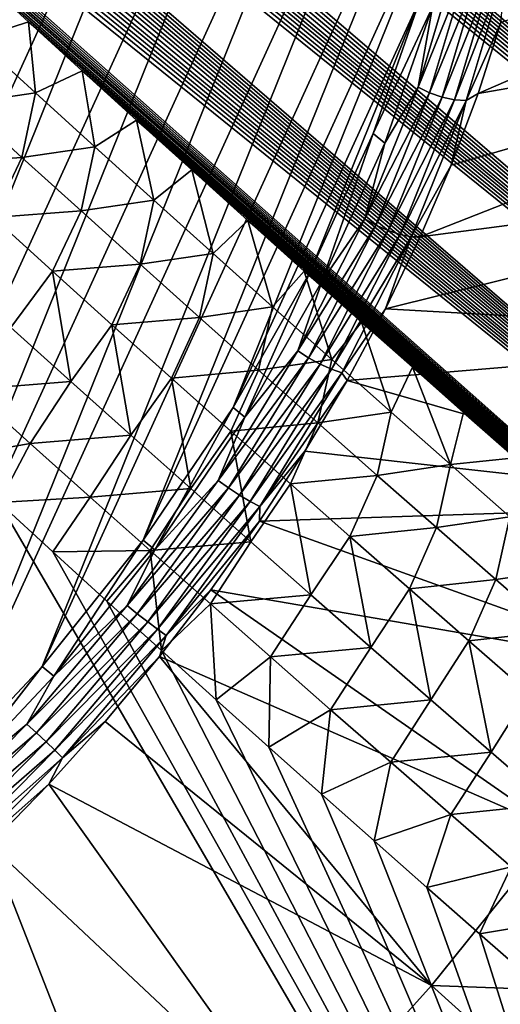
# Model space of a CAD drawing. Header units: metres. Extents: x -82 to 82, y -464 to 32.
# Tile 339 of 409: x 68.52 to 70.55, y -47.12 to -42.97. Entities that reach past the tile are written whole.
import ezdxf

# ---------------------------------------------------------------- set-up
doc = ezdxf.new("R2010")
doc.units = ezdxf.units.M
doc.layers.add('solid_K244121000C07', color=7, linetype='CONTINUOUS')

msp = doc.modelspace()

# ---------------------------------------------------------------- linework, layer by layer
at = {"layer": 'solid_K244121000C07'}
for points in [[(75.893082, -43.290283, 51.243107), (54.431683, -25.493837, 33.27335), (54.344845, -25.179045, 33.243347)], [(76.155716, -42.749752, 51.606133), (75.893082, -43.290283, 51.243107), (54.344845, -25.179045, 33.243347)], [(75.893082, -43.290283, 51.243107), (54.540474, -25.832607, 33.316551), (54.431683, -25.493837, 33.27335)], [(75.893082, -43.290283, 51.243107), (54.603817, -26.011362, 33.343613), (54.540474, -25.832607, 33.316551)], [(75.893082, -43.290283, 51.243107), (54.673233, -26.196379, 33.374352), (54.603817, -26.011362, 33.343613)], [(75.63253, -43.815937, 50.846352), (54.748951, -26.387796, 33.408916), (54.673233, -26.196379, 33.374352)], [(75.893082, -43.290283, 51.243107), (75.63253, -43.815937, 50.846352), (54.673233, -26.196379, 33.374352)], [(75.63253, -43.815937, 50.846352), (54.831688, -26.586067, 33.447887), (54.748951, -26.387796, 33.408916)], [(75.63253, -43.815937, 50.846352), (54.921238, -26.791021, 33.491043), (54.831688, -26.586067, 33.447887)], [(75.63253, -43.815937, 50.846352), (55.017956, -27.002884, 33.538647), (54.921238, -26.791021, 33.491043)], [(75.63253, -43.815937, 50.846352), (55.122536, -27.222128, 33.591248), (55.017956, -27.002884, 33.538647)], [(75.63253, -43.815937, 50.846352), (55.234684, -27.448511, 33.648548), (55.122536, -27.222128, 33.591248)], [(75.374138, -44.326073, 50.415592), (55.354923, -27.682375, 33.71096), (55.234684, -27.448511, 33.648548)], [(75.63253, -43.815937, 50.846352), (75.374138, -44.326073, 50.415592), (55.234684, -27.448511, 33.648548)], [(75.374138, -44.326073, 50.415592), (55.483955, -27.924187, 33.779049), (55.354923, -27.682375, 33.71096)], [(75.374138, -44.326073, 50.415592), (55.621407, -28.173651, 33.852444), (55.483955, -27.924187, 33.779049)], [(75.374138, -44.326073, 50.415592), (55.76799, -28.431238, 33.931725), (55.621407, -28.173651, 33.852444)], [(75.374138, -44.326073, 50.415592), (55.924381, -28.697403, 34.017433), (55.76799, -28.431238, 33.931725)], [(75.117981, -44.819965, 49.950474), (56.090172, -28.971819, 34.109173), (55.924381, -28.697403, 34.017433)], [(75.374138, -44.326073, 50.415592), (75.117981, -44.819965, 49.950474), (55.924381, -28.697403, 34.017433)], [(75.117981, -44.819965, 49.950474), (56.266266, -29.255098, 34.207695), (56.090172, -28.971819, 34.109173)], [(75.117981, -44.819965, 49.950474), (56.45327, -29.547647, 34.313488), (56.266266, -29.255098, 34.207695)], [(75.117981, -44.819965, 49.950474), (56.583717, -29.747612, 34.387787), (56.45327, -29.547647, 34.313488)], [(75.117981, -44.819965, 49.950474), (56.719151, -29.951763, 34.465408), (56.583717, -29.747612, 34.387787)], [(74.864128, -45.296799, 49.450588), (56.85994, -30.160349, 34.546673), (56.719151, -29.951763, 34.465408)], [(75.117981, -44.819965, 49.950474), (74.864128, -45.296799, 49.450588), (56.719151, -29.951763, 34.465408)], [(74.864128, -45.296799, 49.450588), (57.006207, -30.373449, 34.631668), (56.85994, -30.160349, 34.546673)], [(74.864128, -45.296799, 49.450588), (57.157547, -30.590773, 34.720032), (57.006207, -30.373449, 34.631668)], [(74.864128, -45.296799, 49.450588), (57.314312, -30.812551, 34.812065), (57.157547, -30.590773, 34.720032)], [(74.864128, -45.296799, 49.450588), (57.476933, -31.039059, 34.90815), (57.314312, -30.812551, 34.812065)], [(74.864128, -45.296799, 49.450588), (57.64576, -31.270523, 35.008583), (57.476933, -31.039059, 34.90815)], [(74.864128, -45.296799, 49.450588), (57.820301, -31.506617, 35.112915), (57.64576, -31.270523, 35.008583)], [(74.864128, -45.296799, 49.450588), (58.000751, -31.747454, 35.221321), (57.820301, -31.506617, 35.112915)], [(74.61261, -45.755661, 48.915398), (58.187603, -31.993336, 35.334232), (58.000751, -31.747454, 35.221321)], [(74.864128, -45.296799, 49.450588), (74.61261, -45.755661, 48.915398), (58.000751, -31.747454, 35.221321)], [(74.61261, -45.755661, 48.915398), (58.38134, -32.244572, 35.452095), (58.187603, -31.993336, 35.334232)], [(74.61261, -45.755661, 48.915398), (58.581703, -32.500996, 35.574661), (58.38134, -32.244572, 35.452095)], [(74.61261, -45.755661, 48.915398), (58.788502, -32.762474, 35.70174), (58.581703, -32.500996, 35.574661)], [(74.61261, -45.755661, 48.915398), (59.002293, -33.029343, 35.833858), (58.788502, -32.762474, 35.70174)], [(74.61261, -45.755661, 48.915398), (59.167568, -33.233238, 35.936569), (59.002293, -33.029343, 35.833858)], [(74.61261, -45.755661, 48.915398), (59.337303, -33.440483, 36.04261), (59.167568, -33.233238, 35.936569)], [(74.363457, -46.195442, 48.344372), (59.511089, -33.650829, 36.151581), (59.337303, -33.440483, 36.04261)], [(74.61261, -45.755661, 48.915398), (74.363457, -46.195442, 48.344372), (59.337303, -33.440483, 36.04261)], [(74.363457, -46.195442, 48.344372), (59.6889, -33.864262, 36.263462), (59.511089, -33.650829, 36.151581)], [(74.363457, -46.195442, 48.344372), (59.871014, -34.08094, 36.378517), (59.6889, -33.864262, 36.263462)], [(74.363457, -46.195442, 48.344372), (60.057705, -34.301014, 36.497017), (59.871014, -34.08094, 36.378517)], [(74.363457, -46.195442, 48.344372), (60.249256, -34.524651, 36.619232), (60.057705, -34.301014, 36.497017)], [(74.363457, -46.195442, 48.344372), (60.445824, -34.751938, 36.745319), (60.249256, -34.524651, 36.619232)], [(74.363457, -46.195442, 48.344372), (60.646835, -34.982563, 36.874714), (60.445824, -34.751938, 36.745319)], [(74.363457, -46.195442, 48.344372), (60.852448, -35.216599, 37.007572), (60.646835, -34.982563, 36.874714)], [(74.363457, -46.195442, 48.344372), (61.062981, -35.454224, 37.144215), (60.852448, -35.216599, 37.007572)], [(74.116722, -46.614929, 47.737007), (61.278767, -35.695614, 37.284981), (61.062981, -35.454224, 37.144215)], [(74.363457, -46.195442, 48.344372), (74.116722, -46.614929, 47.737007), (61.062981, -35.454224, 37.144215)], [(74.116722, -46.614929, 47.737007), (61.500126, -35.940948, 37.430199), (61.278767, -35.695614, 37.284981)], [(74.116722, -46.614929, 47.737007), (61.727085, -36.190247, 37.579891), (61.500126, -35.940948, 37.430199)], [(74.116722, -46.614929, 47.737007), (61.959007, -36.44318, 37.73341), (61.727085, -36.190247, 37.579891)], [(74.116722, -46.614929, 47.737007), (62.196205, -36.699898, 37.89109), (61.959007, -36.44318, 37.73341)], [(74.116722, -46.614929, 47.737007), (62.390022, -36.908131, 38.020504), (62.196205, -36.699898, 37.89109)], [(74.116722, -46.614929, 47.737007), (62.587662, -37.119011, 38.153049), (62.390022, -36.908131, 38.020504)], [(74.116722, -46.614929, 47.737007), (62.789322, -37.332638, 38.28894), (62.587662, -37.119011, 38.153049)], [(74.116722, -46.614929, 47.737007), (62.99519, -37.54911, 38.428383), (62.789322, -37.332638, 38.28894)], [(74.116722, -46.614929, 47.737007), (63.204826, -37.768223, 38.570911), (62.99519, -37.54911, 38.428383)], [(74.116722, -46.614929, 47.737007), (63.418053, -37.989883, 38.716331), (63.204826, -37.768223, 38.570911)], [(73.872482, -47.012737, 47.092846), (63.635109, -38.214211, 38.864922), (63.418053, -37.989883, 38.716331)], [(74.116722, -46.614929, 47.737007), (73.872482, -47.012737, 47.092846), (63.418053, -37.989883, 38.716331)], [(73.872482, -47.012737, 47.092846), (63.856247, -38.441315, 39.016949), (63.635109, -38.214211, 38.864922)], [(73.872482, -47.012737, 47.092846), (64.081703, -38.671318, 39.17268), (63.856247, -38.441315, 39.016949)], [(73.872482, -47.012737, 47.092846), (64.311729, -38.904339, 39.33239), (64.081703, -38.671318, 39.17268)], [(73.872482, -47.012737, 47.092846), (64.54657, -39.140488, 39.496353), (64.311729, -38.904339, 39.33239)], [(73.872482, -47.012737, 47.092846), (64.78595, -39.379677, 39.664276), (64.54657, -39.140488, 39.496353)], [(73.872482, -47.012737, 47.092846), (65.029388, -39.621685, 39.835613), (64.78595, -39.379677, 39.664276)], [(73.872482, -47.012737, 47.092846), (65.277161, -39.866631, 40.010689), (65.029388, -39.621685, 39.835613)], [(73.872482, -47.012737, 47.092846), (65.529533, -40.114613, 40.189838), (65.277161, -39.866631, 40.010689)], [(69.642059, -39.839485, 70.52314), (66.077362, -47.637127, 67.264801), (66.608124, -47.370235, 66.929138)], [(68.694794, -41.181496, 70.327507), (66.077362, -47.637127, 67.264801), (69.642059, -39.839485, 70.52314)], [(69.642059, -39.839485, 70.52314), (66.608124, -47.370235, 66.929138), (69.92881, -40.106377, 69.964424)], [(73.872482, -47.012737, 47.092846), (65.743576, -40.323666, 40.342487), (65.529533, -40.114613, 40.189838)], [(69.92881, -40.106377, 69.964424), (66.608124, -47.370235, 66.929138), (67.137222, -47.035675, 66.657425)], [(69.92881, -40.106377, 69.964424), (67.137222, -47.035675, 66.657425), (70.152008, -40.440933, 69.413109)], [(73.872482, -47.012737, 47.092846), (65.961174, -40.534977, 40.498394), (65.743576, -40.323666, 40.342487)], [(70.152008, -40.440933, 69.413109), (67.137222, -47.035675, 66.657425), (67.654778, -46.639648, 66.45475)], [(70.152008, -40.440933, 69.413109), (67.654778, -46.639648, 66.45475), (70.30748, -40.83696, 68.879471)], [(73.872482, -47.012737, 47.092846), (66.182495, -40.748604, 40.657753), (65.961174, -40.534977, 40.498394)], [(73.872482, -47.012737, 47.092846), (66.4077, -40.964619, 40.820763), (66.182495, -40.748604, 40.657753)], [(70.30748, -40.83696, 68.879471), (67.654778, -46.639648, 66.45475), (68.151016, -46.189667, 66.324936)], [(70.30748, -40.83696, 68.879471), (68.151016, -46.189667, 66.324936), (70.392296, -41.286945, 68.373596)], [(73.872482, -47.012737, 47.092846), (66.63636, -41.18285, 40.98695), (66.4077, -40.964619, 40.820763)], [(68.694794, -41.181496, 70.327507), (68.676147, -41.225574, 70.307442), (66.077362, -47.637127, 67.264801)], [(73.630882, -47.387367, 46.411606), (66.868134, -41.403164, 41.155891), (66.63636, -41.18285, 40.98695)], [(73.872482, -47.012737, 47.092846), (73.630882, -47.387367, 46.411606), (66.63636, -41.18285, 40.98695)], [(68.676147, -41.225574, 70.307442), (68.656212, -41.269665, 70.28878), (66.077362, -47.637127, 67.264801)], [(68.656212, -41.269665, 70.28878), (67.89418, -42.936737, 69.592094), (66.077362, -47.637127, 67.264801)], [(70.392296, -41.286945, 68.373596), (68.151016, -46.189667, 66.324936), (68.616913, -45.693901, 66.27034)], [(70.392296, -41.286945, 68.373596), (68.616913, -45.693901, 66.27034), (70.404915, -41.782711, 67.904678)], [(73.630882, -47.387367, 46.411606), (67.103249, -41.62566, 41.327877), (66.868134, -41.403164, 41.155891)], [(73.630882, -47.387367, 46.411606), (67.341942, -41.850437, 41.503189), (67.103249, -41.62566, 41.327877)], [(70.404915, -41.782711, 67.904678), (68.616913, -45.693901, 66.27034), (69.043579, -45.161804, 66.29203)], [(70.404915, -41.782711, 67.904678), (69.043579, -45.161804, 66.29203), (70.345085, -42.314808, 67.481674)], [(73.630882, -47.387367, 46.411606), (67.584457, -42.077599, 41.682114), (67.341942, -41.850437, 41.503189)], [(73.630882, -47.387367, 46.411606), (67.831039, -42.30724, 41.864933), (67.584457, -42.077599, 41.682114)], [(70.455643, -43.279911, 66.958229), (72.780922, -42.873524, 63.805813), (73.026299, -42.165268, 64.187546)], [(70.551308, -42.981243, 67.127739), (70.455643, -43.279911, 66.958229), (73.026299, -42.165268, 64.187546)], [(73.630882, -47.387367, 46.411606), (68.081917, -42.539471, 42.051933), (67.831039, -42.30724, 41.864933)], [(70.345085, -42.314808, 67.481674), (69.043579, -45.161804, 66.29203), (69.423172, -44.603176, 66.389557)], [(70.345085, -42.314808, 67.481674), (69.423172, -44.603176, 66.389557), (70.213928, -42.873436, 67.11235)], [(73.630882, -47.387367, 46.411606), (68.337334, -42.774391, 42.243401), (68.081917, -42.539471, 42.051933)], [(70.366547, -42.706631, 67.330917), (70.263115, -42.91473, 67.15731), (70.203079, -43.252811, 67.008369)], [(70.366547, -42.706631, 67.330917), (70.203079, -43.252811, 67.008369), (70.415512, -42.72847, 67.346085)], [(70.203079, -43.252811, 67.008369), (70.251305, -43.277115, 67.022079), (70.415512, -42.72847, 67.346085)], [(70.415512, -42.72847, 67.346085), (70.251305, -43.277115, 67.022079), (70.469238, -42.743088, 67.348358)], [(70.251305, -43.277115, 67.022079), (70.303864, -43.295635, 67.022049), (70.469238, -42.743088, 67.348358)], [(70.469238, -42.743088, 67.348358), (70.303864, -43.295635, 67.022049), (70.523544, -42.749344, 67.33757)], [(70.303864, -43.295635, 67.022049), (70.356659, -43.306927, 67.008278), (70.523544, -42.749344, 67.33757)], [(70.356659, -43.306927, 67.008278), (70.405602, -43.31012, 66.981842), (70.574219, -42.746758, 67.314545)], [(70.523544, -42.749344, 67.33757), (70.356659, -43.306927, 67.008278), (70.574219, -42.746758, 67.314545)], [(70.574219, -42.746758, 67.314545), (70.405602, -43.31012, 66.981842), (70.551308, -42.981243, 67.127739)], [(73.630882, -47.387367, 46.411606), (68.560043, -42.977978, 42.411278), (68.337334, -42.774391, 42.243401)], [(68.339806, -43.050228, 42.068359), (68.337334, -42.774391, 42.243401), (68.560043, -42.977978, 42.411278)], [(70.213928, -42.873436, 67.11235), (69.423172, -44.603176, 66.389557), (69.74865, -44.028351, 66.561157)], [(70.213928, -42.873436, 67.11235), (69.74865, -44.028351, 66.561157), (70.01384, -43.448261, 66.803558)], [(70.263115, -42.91473, 67.15731), (70.213928, -42.873436, 67.11235), (70.01384, -43.448261, 66.803558)], [(70.212158, -43.884289, 66.669785), (72.480568, -43.587875, 63.478642), (72.780922, -42.873524, 63.805813)], [(70.342415, -43.581394, 66.805336), (70.212158, -43.884289, 66.669785), (72.780922, -42.873524, 63.805813)], [(70.455643, -43.279911, 66.958229), (70.342415, -43.581394, 66.805336), (72.780922, -42.873524, 63.805813)], [(70.063065, -43.489487, 66.848549), (70.263115, -42.91473, 67.15731), (70.01384, -43.448261, 66.803558)], [(70.203079, -43.252811, 67.008369), (70.263115, -42.91473, 67.15731), (70.063065, -43.489487, 66.848549)], [(68.589272, -43.277836, 42.255547), (68.339806, -43.050228, 42.068359), (68.560043, -42.977978, 42.411278)], [(73.630882, -47.387367, 46.411606), (68.786209, -43.18388, 42.582355), (68.560043, -42.977978, 42.411278)], [(68.589272, -43.277836, 42.255547), (68.560043, -42.977978, 42.411278), (68.786209, -43.18388, 42.582355)], [(70.405602, -43.31012, 66.981842), (70.455643, -43.279911, 66.958229), (70.551308, -42.981243, 67.127739)], [(68.282875, -43.322422, 41.906185), (68.339806, -43.050228, 42.068359), (68.589272, -43.277836, 42.255547)], [(68.838913, -43.504448, 42.443741), (68.589272, -43.277836, 42.255547), (68.786209, -43.18388, 42.582355)], [(73.630882, -47.387367, 46.411606), (69.015694, -43.392063, 42.75647), (68.786209, -43.18388, 42.582355)], [(68.838913, -43.504448, 42.443741), (68.786209, -43.18388, 42.582355), (69.015694, -43.392063, 42.75647)], [(70.203079, -43.252811, 67.008369), (70.063065, -43.489487, 66.848549), (69.977951, -43.808498, 66.744545)], [(70.203079, -43.252811, 67.008369), (69.977951, -43.808498, 66.744545), (70.251305, -43.277115, 67.022079)], [(68.53212, -43.549152, 42.09259), (68.282875, -43.322422, 41.906185), (68.589272, -43.277836, 42.255547)], [(68.53212, -43.549152, 42.09259), (68.589272, -43.277836, 42.255547), (68.838913, -43.504448, 42.443741)], [(69.977951, -43.808498, 66.744545), (70.025162, -43.835312, 66.757065), (70.251305, -43.277115, 67.022079)], [(70.251305, -43.277115, 67.022079), (70.025162, -43.835312, 66.757065), (70.303864, -43.295635, 67.022049)], [(70.025162, -43.835312, 66.757065), (70.076103, -43.857803, 66.75515), (70.303864, -43.295635, 67.022049)], [(70.303864, -43.295635, 67.022049), (70.076103, -43.857803, 66.75515), (70.356659, -43.306927, 67.008278)], [(70.076103, -43.857803, 66.75515), (70.126831, -43.874218, 66.738945), (70.356659, -43.306927, 67.008278)], [(70.356659, -43.306927, 67.008278), (70.126831, -43.874218, 66.738945), (70.405602, -43.31012, 66.981842)], [(70.126831, -43.874218, 66.738945), (70.173393, -43.883293, 66.709717), (70.405602, -43.31012, 66.981842)], [(70.405602, -43.31012, 66.981842), (70.173393, -43.883293, 66.709717), (70.342415, -43.581394, 66.805336)], [(70.405602, -43.31012, 66.981842), (70.342415, -43.581394, 66.805336), (70.455643, -43.279911, 66.958229)], [(68.160126, -43.5755, 41.756565), (68.282875, -43.322422, 41.906185), (68.53212, -43.549152, 42.09259)], [(69.088707, -43.730076, 42.632938), (68.838913, -43.504448, 42.443741), (69.015694, -43.392063, 42.75647)], [(73.630882, -47.387367, 46.411606), (69.248398, -43.602348, 42.93362), (69.015694, -43.392063, 42.75647)], [(69.088707, -43.730076, 42.632938), (69.015694, -43.392063, 42.75647), (69.248398, -43.602348, 42.93362)], [(69.797844, -44.069645, 66.606117), (70.01384, -43.448261, 66.803558), (69.74865, -44.028351, 66.561157)], [(69.797844, -44.069645, 66.606117), (70.063065, -43.489487, 66.848549), (70.01384, -43.448261, 66.803558)], [(68.781502, -43.774899, 42.280006), (68.53212, -43.549152, 42.09259), (68.838913, -43.504448, 42.443741)], [(68.781502, -43.774899, 42.280006), (68.838913, -43.504448, 42.443741), (69.088707, -43.730076, 42.632938)], [(69.977951, -43.808498, 66.744545), (70.063065, -43.489487, 66.848549), (69.797844, -44.069645, 66.606117)], [(68.410522, -43.80286, 41.943092), (68.160126, -43.5755, 41.756565), (68.53212, -43.549152, 42.09259)], [(68.410522, -43.80286, 41.943092), (68.53212, -43.549152, 42.09259), (68.781502, -43.774899, 42.280006)], [(70.065483, -44.187183, 66.5522), (72.127792, -44.302227, 63.208813), (72.480568, -43.587875, 63.478642)], [(70.212158, -43.884289, 66.669785), (70.065483, -44.187183, 66.5522), (72.480568, -43.587875, 63.478642)], [(70.173393, -43.883293, 66.709717), (70.212158, -43.884289, 66.669785), (70.342415, -43.581394, 66.805336)], [(69.338646, -43.95472, 42.823132), (69.088707, -43.730076, 42.632938), (69.248398, -43.602348, 42.93362)], [(73.630882, -47.387367, 46.411606), (69.484215, -43.814548, 43.113811), (69.248398, -43.602348, 42.93362)], [(69.338646, -43.95472, 42.823132), (69.248398, -43.602348, 42.93362), (69.484215, -43.814548, 43.113811)], [(69.031021, -43.999668, 42.46843), (68.781502, -43.774899, 42.280006), (69.088707, -43.730076, 42.632938)], [(69.031021, -43.999668, 42.46843), (69.088707, -43.730076, 42.632938), (69.338646, -43.95472, 42.823132)], [(68.661034, -44.029228, 42.13065), (68.410522, -43.80286, 41.943092), (68.781502, -43.774899, 42.280006)], [(68.485565, -44.265694, 42.00338), (68.410522, -43.80286, 41.943092), (68.661034, -44.029228, 42.13065)], [(68.661034, -44.029228, 42.13065), (68.781502, -43.774899, 42.280006), (69.031021, -43.999668, 42.46843)], [(69.977951, -43.808498, 66.744545), (69.797844, -44.069645, 66.606117), (69.695015, -44.364185, 66.543968)], [(69.977951, -43.808498, 66.744545), (69.695015, -44.364185, 66.543968), (70.025162, -43.835312, 66.757065)], [(69.58873, -44.178383, 43.014317), (69.338646, -43.95472, 42.823132), (69.484215, -43.814548, 43.113811)], [(73.630882, -47.387367, 46.411606), (69.723045, -44.028492, 43.297043), (69.484215, -43.814548, 43.113811)], [(69.58873, -44.178383, 43.014317), (69.484215, -43.814548, 43.113811), (69.723045, -44.028492, 43.297043)], [(69.695015, -44.364185, 66.543968), (69.740944, -44.393509, 66.55558), (70.025162, -43.835312, 66.757065)], [(70.025162, -43.835312, 66.757065), (69.740944, -44.393509, 66.55558), (70.076103, -43.857803, 66.75515)], [(69.740944, -44.393509, 66.55558), (69.789871, -44.419968, 66.552231), (70.076103, -43.857803, 66.75515)], [(70.076103, -43.857803, 66.75515), (69.789871, -44.419968, 66.552231), (70.126831, -43.874218, 66.738945)], [(69.789871, -44.419968, 66.552231), (69.837982, -44.441509, 66.53418), (70.126831, -43.874218, 66.738945)], [(70.126831, -43.874218, 66.738945), (69.837982, -44.441509, 66.53418), (70.173393, -43.883293, 66.709717)], [(69.837982, -44.441509, 66.53418), (69.881554, -44.456463, 66.502831), (70.173393, -43.883293, 66.709717)], [(70.173393, -43.883293, 66.709717), (69.881554, -44.456463, 66.502831), (70.065483, -44.187183, 66.5522)], [(70.173393, -43.883293, 66.709717), (70.065483, -44.187183, 66.5522), (70.212158, -43.884289, 66.669785)], [(69.280663, -44.223465, 42.657856), (69.031021, -43.999668, 42.46843), (69.338646, -43.95472, 42.823132)], [(69.280663, -44.223465, 42.657856), (69.338646, -43.95472, 42.823132), (69.58873, -44.178383, 43.014317)], [(68.911667, -44.254616, 42.319229), (68.661034, -44.029228, 42.13065), (69.031021, -43.999668, 42.46843)], [(68.911667, -44.254616, 42.319229), (69.031021, -43.999668, 42.46843), (69.280663, -44.223465, 42.657856)], [(68.738411, -44.492893, 42.192852), (68.485565, -44.265694, 42.00338), (68.661034, -44.029228, 42.13065)], [(68.738411, -44.492893, 42.192852), (68.661034, -44.029228, 42.13065), (68.911667, -44.254616, 42.319229)], [(69.472404, -44.644405, 66.434532), (69.74865, -44.028351, 66.561157), (69.423172, -44.603176, 66.389557)], [(69.472404, -44.644405, 66.434532), (69.797844, -44.069645, 66.606117), (69.74865, -44.028351, 66.561157)], [(69.838943, -44.40107, 43.206493), (69.58873, -44.178383, 43.014317), (69.723045, -44.028492, 43.297043)], [(73.630882, -47.387367, 46.411606), (69.96479, -44.243999, 43.483315), (69.723045, -44.028492, 43.297043)], [(69.838943, -44.40107, 43.206493), (69.723045, -44.028492, 43.297043), (69.96479, -44.243999, 43.483315)], [(69.695015, -44.364185, 66.543968), (69.797844, -44.069645, 66.606117), (69.472404, -44.644405, 66.434532)], [(69.530418, -44.446289, 42.848274), (69.280663, -44.223465, 42.657856), (69.58873, -44.178383, 43.014317)], [(69.530418, -44.446289, 42.848274), (69.58873, -44.178383, 43.014317), (69.838943, -44.40107, 43.206493)], [(69.162399, -44.479027, 42.508827), (68.911667, -44.254616, 42.319229), (69.280663, -44.223465, 42.657856)], [(69.162399, -44.479027, 42.508827), (69.280663, -44.223465, 42.657856), (69.530418, -44.446289, 42.848274)], [(69.881554, -44.456463, 66.502831), (69.903061, -44.48867, 66.453125), (70.065483, -44.187183, 66.5522)], [(70.065483, -44.187183, 66.5522), (69.903061, -44.48867, 66.453125), (72.127792, -44.302227, 63.208813)], [(68.313286, -44.526768, 41.941666), (68.485565, -44.265694, 42.00338), (68.738411, -44.492893, 42.192852)], [(68.991348, -44.719097, 42.383377), (68.738411, -44.492893, 42.192852), (68.911667, -44.254616, 42.319229)], [(68.991348, -44.719097, 42.383377), (68.911667, -44.254616, 42.319229), (69.162399, -44.479027, 42.508827)], [(70.089279, -44.622787, 43.399654), (69.838943, -44.40107, 43.206493), (69.96479, -44.243999, 43.483315)], [(73.630882, -47.387367, 46.411606), (70.178612, -44.433708, 43.6488), (69.96479, -44.243999, 43.483315)], [(70.089279, -44.622787, 43.399654), (69.96479, -44.243999, 43.483315), (70.178612, -44.433708, 43.6488)], [(69.903061, -44.48867, 66.453125), (71.725601, -45.010483, 62.998638), (72.127792, -44.302227, 63.208813)], [(69.695015, -44.364185, 66.543968), (69.472404, -44.644405, 66.434532), (69.359108, -44.910362, 66.410065)], [(69.695015, -44.364185, 66.543968), (69.359108, -44.910362, 66.410065), (69.740944, -44.393509, 66.55558)], [(69.359108, -44.910362, 66.410065), (69.403526, -44.942154, 66.421074), (69.740944, -44.393509, 66.55558)], [(69.740944, -44.393509, 66.55558), (69.403526, -44.942154, 66.421074), (69.789871, -44.419968, 66.552231)], [(69.403526, -44.942154, 66.421074), (69.45005, -44.972515, 66.416771), (69.789871, -44.419968, 66.552231)], [(69.789871, -44.419968, 66.552231), (69.45005, -44.972515, 66.416771), (69.837982, -44.441509, 66.53418)], [(69.780281, -44.668152, 43.039692), (69.530418, -44.446289, 42.848274), (69.838943, -44.40107, 43.206493)], [(69.780281, -44.668152, 43.039692), (69.838943, -44.40107, 43.206493), (70.089279, -44.622787, 43.399654)], [(69.413231, -44.702461, 42.699444), (69.162399, -44.479027, 42.508827), (69.530418, -44.446289, 42.848274)], [(69.413231, -44.702461, 42.699444), (69.530418, -44.446289, 42.848274), (69.780281, -44.668152, 43.039692)], [(69.45005, -44.972515, 66.416771), (69.495064, -44.999096, 66.397484), (69.837982, -44.441509, 66.53418)], [(69.837982, -44.441509, 66.53418), (69.495064, -44.999096, 66.397484), (69.881554, -44.456463, 66.502831)], [(69.495064, -44.999096, 66.397484), (69.53508, -45.019829, 66.364716), (69.881554, -44.456463, 66.502831)], [(69.881554, -44.456463, 66.502831), (69.53508, -45.019829, 66.364716), (69.903061, -44.48867, 66.453125)], [(70.339722, -44.84354, 43.593796), (70.089279, -44.622787, 43.399654), (70.178612, -44.433708, 43.6488)], [(73.630882, -47.387367, 46.411606), (70.394516, -44.624355, 43.816612), (70.178612, -44.433708, 43.6488)], [(70.339722, -44.84354, 43.593796), (70.178612, -44.433708, 43.6488), (70.394516, -44.624355, 43.816612)], [(68.566597, -44.754181, 42.13084), (68.313286, -44.526768, 41.941666), (68.738411, -44.492893, 42.192852)], [(68.566597, -44.754181, 42.13084), (68.738411, -44.492893, 42.192852), (68.991348, -44.719097, 42.383377)], [(69.24437, -44.944309, 42.574944), (68.991348, -44.719097, 42.383377), (69.162399, -44.479027, 42.508827)], [(69.24437, -44.944309, 42.574944), (69.162399, -44.479027, 42.508827), (69.413231, -44.702461, 42.699444)], [(69.53508, -45.019829, 66.364716), (69.725662, -44.787338, 66.373032), (69.903061, -44.48867, 66.453125)], [(69.903061, -44.48867, 66.453125), (69.725662, -44.787338, 66.373032), (71.725601, -45.010483, 62.998638)], [(68.566597, -44.754181, 42.13084), (68.229965, -44.814125, 41.984283), (68.313286, -44.526768, 41.941666)], [(69.092796, -45.203053, 66.33699), (69.423172, -44.603176, 66.389557), (69.043579, -45.161804, 66.29203)], [(69.092796, -45.203053, 66.33699), (69.472404, -44.644405, 66.434532), (69.423172, -44.603176, 66.389557)], [(70.030251, -44.889053, 43.232094), (69.780281, -44.668152, 43.039692), (70.089279, -44.622787, 43.399654)], [(70.030251, -44.889053, 43.232094), (70.089279, -44.622787, 43.399654), (70.339722, -44.84354, 43.593796)], [(70.339722, -44.84354, 43.593796), (70.394516, -44.624355, 43.816612), (70.612427, -44.815826, 43.986763)], [(73.630882, -47.387367, 46.411606), (70.612427, -44.815826, 43.986763), (70.394516, -44.624355, 43.816612)], [(69.359108, -44.910362, 66.410065), (69.472404, -44.644405, 66.434532), (69.092796, -45.203053, 66.33699)], [(69.664146, -44.924927, 42.891071), (69.413231, -44.702461, 42.699444), (69.780281, -44.668152, 43.039692)], [(69.664146, -44.924927, 42.891071), (69.780281, -44.668152, 43.039692), (70.030251, -44.889053, 43.232094)], [(68.819977, -44.980587, 42.321079), (68.566597, -44.754181, 42.13084), (68.991348, -44.719097, 42.383377)], [(68.819977, -44.980587, 42.321079), (68.991348, -44.719097, 42.383377), (69.24437, -44.944309, 42.574944)], [(69.497459, -45.168533, 42.767555), (69.24437, -44.944309, 42.574944), (69.413231, -44.702461, 42.699444)], [(69.497459, -45.168533, 42.767555), (69.413231, -44.702461, 42.699444), (69.664146, -44.924927, 42.891071)], [(68.566597, -44.754181, 42.13084), (68.43515, -45.002934, 42.138981), (68.229965, -44.814125, 41.984283)], [(68.819977, -44.980587, 42.321079), (68.43515, -45.002934, 42.138981), (68.566597, -44.754181, 42.13084)], [(69.725662, -44.787338, 66.373032), (69.534103, -45.081795, 66.312286), (71.725601, -45.010483, 62.998638)], [(69.53508, -45.019829, 66.364716), (69.534103, -45.081795, 66.312286), (69.725662, -44.787338, 66.373032)], [(70.280296, -45.108997, 43.42548), (70.030251, -44.889053, 43.232094), (70.339722, -44.84354, 43.593796)], [(70.280296, -45.108997, 43.42548), (70.339722, -44.84354, 43.593796), (70.590271, -45.063332, 43.78891)], [(70.590271, -45.063332, 43.78891), (70.339722, -44.84354, 43.593796), (70.612427, -44.815826, 43.986763)], [(69.359108, -44.910362, 66.410065), (69.092796, -45.203053, 66.33699), (68.975983, -45.437691, 66.345131)], [(69.359108, -44.910362, 66.410065), (68.975983, -45.437691, 66.345131), (69.403526, -44.942154, 66.421074)], [(69.75061, -45.391781, 42.961201), (69.497459, -45.168533, 42.767555), (69.664146, -44.924927, 42.891071)], [(69.915146, -45.146427, 43.083702), (69.664146, -44.924927, 42.891071), (70.030251, -44.889053, 43.232094)], [(69.75061, -45.391781, 42.961201), (69.664146, -44.924927, 42.891071), (69.915146, -45.146427, 43.083702)], [(69.915146, -45.146427, 43.083702), (70.030251, -44.889053, 43.232094), (70.280296, -45.108997, 43.42548)], [(69.073425, -45.205997, 42.512383), (68.819977, -44.980587, 42.321079), (69.24437, -44.944309, 42.574944)], [(68.975983, -45.437691, 66.345131), (69.018669, -45.471859, 66.355843), (69.403526, -44.942154, 66.421074)], [(69.403526, -44.942154, 66.421074), (69.018669, -45.471859, 66.355843), (69.45005, -44.972515, 66.416771)], [(69.073425, -45.205997, 42.512383), (69.24437, -44.944309, 42.574944), (69.497459, -45.168533, 42.767555)], [(71.610733, -50.454903, 45.749435), (67.069298, -46.593796, 42.202419), (68.43515, -45.002934, 42.138981)], [(68.819977, -44.980587, 42.321079), (68.662201, -45.2108, 42.310883), (68.43515, -45.002934, 42.138981)], [(68.662201, -45.2108, 42.310883), (71.610733, -50.454903, 45.749435), (68.43515, -45.002934, 42.138981)], [(69.073425, -45.205997, 42.512383), (68.662201, -45.2108, 42.310883), (68.819977, -44.980587, 42.321079)], [(69.018669, -45.471859, 66.355843), (69.062454, -45.505993, 66.351074), (69.45005, -44.972515, 66.416771)], [(69.45005, -44.972515, 66.416771), (69.062454, -45.505993, 66.351074), (69.495064, -44.999096, 66.397484)], [(69.062454, -45.505993, 66.351074), (69.103943, -45.537434, 66.331192), (69.495064, -44.999096, 66.397484)], [(69.495064, -44.999096, 66.397484), (69.103943, -45.537434, 66.331192), (69.53508, -45.019829, 66.364716)], [(69.534103, -45.081795, 66.312286), (71.277443, -45.706604, 62.849907), (71.725601, -45.010483, 62.998638)], [(69.103943, -45.537434, 66.331192), (69.1399, -45.563747, 66.297737), (69.53508, -45.019829, 66.364716)], [(69.53508, -45.019829, 66.364716), (69.1399, -45.563747, 66.297737), (69.534103, -45.081795, 66.312286)], [(69.1399, -45.563747, 66.297737), (69.329285, -45.37067, 66.271179), (69.534103, -45.081795, 66.312286)], [(69.534103, -45.081795, 66.312286), (69.329285, -45.37067, 66.271179), (71.277443, -45.706604, 62.849907)], [(70.530434, -45.327991, 43.61985), (70.280296, -45.108997, 43.42548), (70.590271, -45.063332, 43.78891)], [(70.530434, -45.327991, 43.61985), (70.590271, -45.063332, 43.78891), (70.840912, -45.282162, 43.984997)], [(70.166214, -45.36697, 43.27734), (69.915146, -45.146427, 43.083702), (70.280296, -45.108997, 43.42548)], [(70.166214, -45.36697, 43.27734), (70.280296, -45.108997, 43.42548), (70.530434, -45.327991, 43.61985)], [(68.666107, -45.735184, 66.315308), (69.043579, -45.161804, 66.29203), (68.616913, -45.693901, 66.27034)], [(68.666107, -45.735184, 66.315308), (69.092796, -45.203053, 66.33699), (69.043579, -45.161804, 66.29203)], [(69.326927, -45.430416, 42.704742), (69.073425, -45.205997, 42.512383), (69.497459, -45.168533, 42.767555)], [(69.326927, -45.430416, 42.704742), (69.497459, -45.168533, 42.767555), (69.75061, -45.391781, 42.961201)], [(70.003822, -45.614052, 43.155876), (69.75061, -45.391781, 42.961201), (69.915146, -45.146427, 43.083702)], [(70.003822, -45.614052, 43.155876), (69.915146, -45.146427, 43.083702), (70.166214, -45.36697, 43.27734)], [(69.073425, -45.205997, 42.512383), (68.890793, -45.418976, 42.484722), (68.662201, -45.2108, 42.310883)], [(68.662201, -45.2108, 42.310883), (68.890793, -45.418976, 42.484722), (71.610733, -50.454903, 45.749435)], [(68.975983, -45.437691, 66.345131), (69.092796, -45.203053, 66.33699), (68.666107, -45.735184, 66.315308)], [(69.073425, -45.205997, 42.512383), (69.120674, -45.627239, 42.660328), (68.890793, -45.418976, 42.484722)], [(69.326927, -45.430416, 42.704742), (69.120674, -45.627239, 42.660328), (69.073425, -45.205997, 42.512383)], [(70.78064, -45.54604, 43.815193), (70.530434, -45.327991, 43.61985), (70.840912, -45.282162, 43.984997)], [(70.417351, -45.586559, 43.471973), (70.166214, -45.36697, 43.27734), (70.530434, -45.327991, 43.61985)], [(70.417351, -45.586559, 43.471973), (70.530434, -45.327991, 43.61985), (70.78064, -45.54604, 43.815193)], [(69.329285, -45.37067, 66.271179), (69.112167, -45.652611, 66.249901), (70.787125, -46.384647, 62.763885)], [(69.1399, -45.563747, 66.297737), (69.112167, -45.652611, 66.249901), (69.329285, -45.37067, 66.271179)], [(69.329285, -45.37067, 66.271179), (70.787125, -46.384647, 62.763885), (71.277443, -45.706604, 62.849907)], [(70.257072, -45.835354, 43.351582), (70.003822, -45.614052, 43.155876), (70.166214, -45.36697, 43.27734)], [(70.257072, -45.835354, 43.351582), (70.166214, -45.36697, 43.27734), (70.417351, -45.586559, 43.471973)], [(68.890793, -45.418976, 42.484722), (69.120674, -45.627239, 42.660328), (71.610733, -50.454903, 45.749435)], [(69.580475, -45.653851, 42.898151), (69.326927, -45.430416, 42.704742), (69.75061, -45.391781, 42.961201)], [(69.580475, -45.653851, 42.898151), (69.75061, -45.391781, 42.961201), (70.003822, -45.614052, 43.155876)], [(68.975983, -45.437691, 66.345131), (68.666107, -45.735184, 66.315308), (68.552193, -45.937138, 66.350273)], [(68.975983, -45.437691, 66.345131), (68.552193, -45.937138, 66.350273), (69.018669, -45.471859, 66.355843)], [(69.326927, -45.430416, 42.704742), (69.351608, -45.835358, 42.837524), (69.120674, -45.627239, 42.660328)], [(69.580475, -45.653851, 42.898151), (69.351608, -45.835358, 42.837524), (69.326927, -45.430416, 42.704742)], [(68.552193, -45.937138, 66.350273), (68.592972, -45.973564, 66.361008), (69.018669, -45.471859, 66.355843)], [(69.018669, -45.471859, 66.355843), (68.592972, -45.973564, 66.361008), (69.062454, -45.505993, 66.351074)], [(68.592972, -45.973564, 66.361008), (68.633728, -46.011265, 66.356277), (69.062454, -45.505993, 66.351074)], [(69.062454, -45.505993, 66.351074), (68.633728, -46.011265, 66.356277), (69.103943, -45.537434, 66.331192)], [(68.633728, -46.011265, 66.356277), (68.671303, -46.047314, 66.336441), (69.103943, -45.537434, 66.331192)], [(69.103943, -45.537434, 66.331192), (68.671303, -46.047314, 66.336441), (69.1399, -45.563747, 66.297737)], [(70.668533, -45.805195, 43.667599), (70.417351, -45.586559, 43.471973), (70.78064, -45.54604, 43.815193)], [(68.671303, -46.047314, 66.336441), (68.702782, -46.078911, 66.30304), (69.1399, -45.563747, 66.297737)], [(69.1399, -45.563747, 66.297737), (68.702782, -46.078911, 66.30304), (69.112167, -45.652611, 66.249901)], [(70.510368, -46.055687, 43.548313), (70.257072, -45.835354, 43.351582), (70.417351, -45.586559, 43.471973)], [(70.510368, -46.055687, 43.548313), (70.417351, -45.586559, 43.471973), (70.668533, -45.805195, 43.667599)], [(69.120674, -45.627239, 42.660328), (69.351608, -45.835358, 42.837524), (71.610733, -50.454903, 45.749435)], [(69.834068, -45.876301, 43.092613), (69.580475, -45.653851, 42.898151), (70.003822, -45.614052, 43.155876)], [(69.834068, -45.876301, 43.092613), (70.003822, -45.614052, 43.155876), (70.257072, -45.835354, 43.351582)], [(68.702782, -46.078911, 66.30304), (68.883743, -45.926308, 66.248543), (69.112167, -45.652611, 66.249901)], [(69.112167, -45.652611, 66.249901), (68.883743, -45.926308, 66.248543), (70.258835, -47.038826, 62.741314)], [(69.112167, -45.652611, 66.249901), (70.258835, -47.038826, 62.741314), (70.787125, -46.384647, 62.763885)], [(69.580475, -45.653851, 42.898151), (69.572952, -46.033833, 43.008118), (69.351608, -45.835358, 42.837524)], [(69.834068, -45.876301, 43.092613), (69.572952, -46.033833, 43.008118), (69.580475, -45.653851, 42.898151)], [(68.200272, -46.230888, 66.369888), (68.616913, -45.693901, 66.27034), (68.151016, -46.189667, 66.324936)], [(68.200272, -46.230888, 66.369888), (68.666107, -45.735184, 66.315308), (68.616913, -45.693901, 66.27034)], [(68.552193, -45.937138, 66.350273), (68.666107, -45.735184, 66.315308), (68.200272, -46.230888, 66.369888)], [(69.351608, -45.835358, 42.837524), (69.572952, -46.033833, 43.008118), (71.610733, -50.454903, 45.749435)], [(70.087685, -46.097778, 43.288116), (69.834068, -45.876301, 43.092613), (70.257072, -45.835354, 43.351582)], [(70.087685, -46.097778, 43.288116), (70.257072, -45.835354, 43.351582), (70.510368, -46.055687, 43.548313)], [(70.763695, -46.275059, 43.746059), (70.510368, -46.055687, 43.548313), (70.668533, -45.805195, 43.667599)], [(69.834068, -45.876301, 43.092613), (69.794823, -46.231781, 43.179844), (69.572952, -46.033833, 43.008118)], [(70.087685, -46.097778, 43.288116), (69.794823, -46.231781, 43.179844), (69.834068, -45.876301, 43.092613)], [(68.552193, -45.937138, 66.350273), (68.200272, -46.230888, 66.369888), (68.094994, -46.400166, 66.4254)], [(68.552193, -45.937138, 66.350273), (68.094994, -46.400166, 66.4254), (68.592972, -45.973564, 66.361008)], [(68.883743, -45.926308, 66.248543), (68.645096, -46.190487, 66.267113), (70.258835, -47.038826, 62.741314)], [(68.702782, -46.078911, 66.30304), (68.645096, -46.190487, 66.267113), (68.883743, -45.926308, 66.248543)], [(68.094994, -46.400166, 66.4254), (68.133705, -46.438686, 66.436478), (68.592972, -45.973564, 66.361008)], [(68.592972, -45.973564, 66.361008), (68.133705, -46.438686, 66.436478), (68.633728, -46.011265, 66.356277)], [(68.133705, -46.438686, 66.436478), (68.171196, -46.479694, 66.432281), (68.633728, -46.011265, 66.356277)], [(68.633728, -46.011265, 66.356277), (68.171196, -46.479694, 66.432281), (68.671303, -46.047314, 66.336441)], [(68.171196, -46.479694, 66.432281), (68.204552, -46.520012, 66.413139), (68.671303, -46.047314, 66.336441)], [(68.671303, -46.047314, 66.336441), (68.204552, -46.520012, 66.413139), (68.702782, -46.078911, 66.30304)], [(69.572952, -46.033833, 43.008118), (69.794823, -46.231781, 43.179844), (71.610733, -50.454903, 45.749435)], [(68.204552, -46.520012, 66.413139), (68.231194, -46.556507, 66.380531), (68.702782, -46.078911, 66.30304)], [(68.702782, -46.078911, 66.30304), (68.231194, -46.556507, 66.380531), (68.645096, -46.190487, 66.267113)], [(70.341331, -46.318283, 43.484661), (70.087685, -46.097778, 43.288116), (70.510368, -46.055687, 43.548313)], [(70.341331, -46.318283, 43.484661), (70.510368, -46.055687, 43.548313), (70.763695, -46.275059, 43.746059)], [(70.087685, -46.097778, 43.288116), (70.016991, -46.429012, 43.352535), (69.794823, -46.231781, 43.179844)], [(70.341331, -46.318283, 43.484661), (70.016991, -46.429012, 43.352535), (70.087685, -46.097778, 43.288116)], [(68.231194, -46.556507, 66.380531), (68.397331, -46.443913, 66.305534), (68.645096, -46.190487, 66.267113)], [(68.645096, -46.190487, 66.267113), (68.397331, -46.443913, 66.305534), (69.697075, -47.663567, 62.782379)], [(68.645096, -46.190487, 66.267113), (69.697075, -47.663567, 62.782379), (70.258835, -47.038826, 62.741314)], [(69.794823, -46.231781, 43.179844), (70.016991, -46.429012, 43.352535), (71.610733, -50.454903, 45.749435)], [(70.594986, -46.537823, 43.682243), (70.341331, -46.318283, 43.484661), (70.763695, -46.275059, 43.746059)], [(70.341331, -46.318283, 43.484661), (70.239258, -46.625336, 43.526035), (70.016991, -46.429012, 43.352535)], [(70.594986, -46.537823, 43.682243), (70.239258, -46.625336, 43.526035), (70.341331, -46.318283, 43.484661)], [(72.120132, -47.107231, 59.124962), (70.787125, -46.384647, 62.763885), (70.258835, -47.038826, 62.741314)], [(68.397331, -46.443913, 66.305534), (68.141602, -46.685406, 66.363617), (69.106651, -48.253536, 62.88673)], [(68.397331, -46.443913, 66.305534), (69.106651, -48.253536, 62.88673), (69.697075, -47.663567, 62.782379)], [(70.016991, -46.429012, 43.352535), (70.239258, -46.625336, 43.526035), (71.610733, -50.454903, 45.749435)], [(70.594986, -46.537823, 43.682243), (70.461472, -46.820614, 43.700218), (70.239258, -46.625336, 43.526035)], [(70.848663, -46.756393, 43.880859), (70.461472, -46.820614, 43.700218), (70.594986, -46.537823, 43.682243)], [(68.640274, -50.563946, 44.656315), (68.413422, -50.373878, 44.477905), (67.069298, -46.593796, 42.202419)], [(68.866737, -50.754486, 44.835976), (68.640274, -50.563946, 44.656315), (67.069298, -46.593796, 42.202419)], [(69.092812, -50.945503, 45.016891), (68.866737, -50.754486, 44.835976), (67.069298, -46.593796, 42.202419)], [(69.318489, -51.136993, 45.19907), (69.092812, -50.945503, 45.016891), (67.069298, -46.593796, 42.202419)], [(69.54377, -51.328949, 45.382511), (69.318489, -51.136993, 45.19907), (67.069298, -46.593796, 42.202419)], [(69.768646, -51.521374, 45.567215), (69.54377, -51.328949, 45.382511), (67.069298, -46.593796, 42.202419)], [(69.993118, -51.714264, 45.753189), (69.768646, -51.521374, 45.567215), (67.069298, -46.593796, 42.202419)], [(70.217171, -51.907612, 45.940437), (69.993118, -51.714264, 45.753189), (67.069298, -46.593796, 42.202419)], [(71.610733, -50.454903, 45.749435), (70.217171, -51.907612, 45.940437), (67.069298, -46.593796, 42.202419)], [(70.239258, -46.625336, 43.526035), (70.461472, -46.820614, 43.700218), (71.610733, -50.454903, 45.749435)], [(68.141602, -46.685406, 66.363617), (68.492592, -48.803696, 63.053482), (69.106651, -48.253536, 62.88673)], [(70.848663, -46.756393, 43.880859), (70.684105, -47.015255, 43.87545), (70.461472, -46.820614, 43.700218)], [(70.461472, -46.820614, 43.700218), (70.684105, -47.015255, 43.87545), (71.610733, -50.454903, 45.749435)], [(71.36879, -48.037613, 59.092857), (70.258835, -47.038826, 62.741314), (69.697075, -47.663567, 62.782379)], [(71.36879, -48.037613, 59.092857), (72.120132, -47.107231, 59.124962), (70.258835, -47.038826, 62.741314)]]:
    msp.add_3dface(points, dxfattribs=at)

doc.saveas('drawing.dxf')
